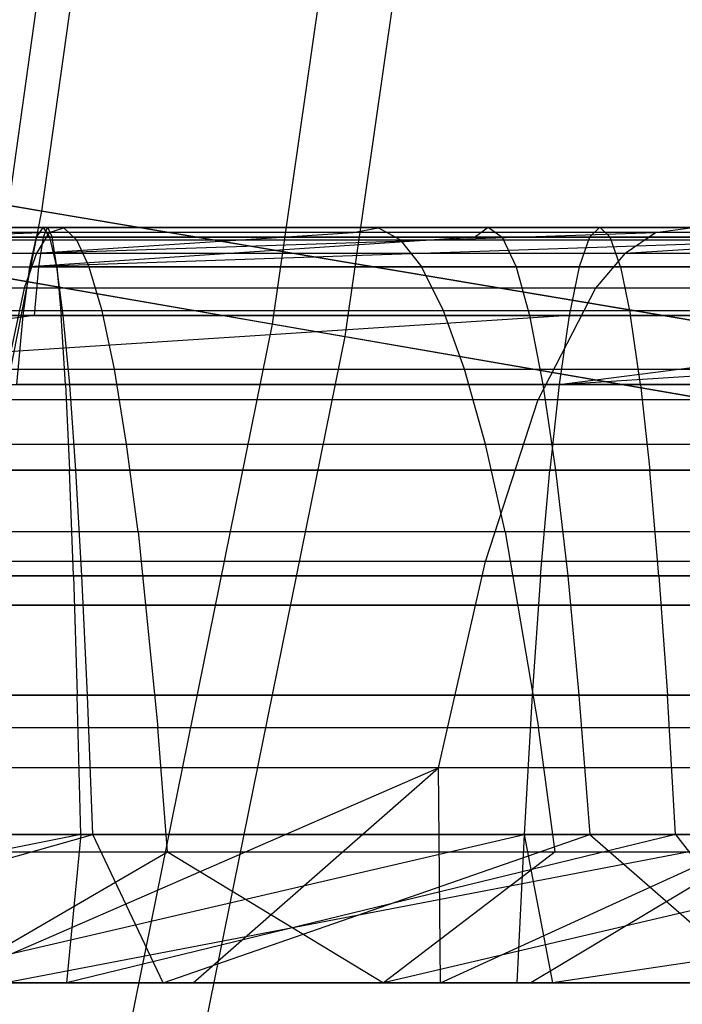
# Model space of a CAD drawing. Extents: x 0.1 to 12.1, y -6 to 6.
# Tile 281 of 334: x 10.186 to 10.362, y -0.906 to -0.645. Entities that reach past the tile are written whole.
import ezdxf

# ---------------------------------------------------------------- set-up
doc = ezdxf.new("R2010")
doc.units = 0
doc.header["$LTSCALE"] = 2.54
doc.layers.get('0').update_dxf_attribs({"linetype": 'CONTINUOUS'})

# ---------------------------------------------------------------- blocks, each defined once
blk = doc.blocks.new('DROPS_COLOR_B-11195_STL')
at = {"color": 0}
for p, q in [((10.28781, -0.4851, 3.92055), (10.25322, -0.72567, 3.92055)), ((10.28781, -0.4851, 3.92055), (10.25322, -0.72567, 3.92055)), ((10.30714, -0.48731, 11.44259), (10.2724, -0.72898, 11.44259)), ((10.30714, -0.48731, 11.44259), (10.2724, -0.72898, 11.44259)), ((10.25322, -0.72567, 3.92055), (10.04093, -0.68893, 3.67561)), ((10.25322, -0.72567, 3.92055), (10.04093, -0.68893, 3.67561)), ((10.06136, -0.69246, 11.68863), (10.2724, -0.72898, 11.44259)), ((10.06136, -0.69246, 11.68863), (10.2724, -0.72898, 11.44259)), ((10.04777, -0.70001, 57.78936), (10.19384, -0.70001, 57.7882)), ((10.04777, -0.70001, 57.78936), (10.19384, -0.70001, 57.7882)), ((10.074, -0.70001, 55.98945), (10.19264, -0.70001, 55.98771)), ((10.074, -0.70001, 55.98945), (10.19264, -0.70001, 55.98771)), ((10.19808, -0.70017, 54.19924), (10.11456, -0.70017, 54.20302)), ((10.19808, -0.70017, 54.19924), (10.11456, -0.70017, 54.20302)), ((10.19264, -0.70001, 55.98771), (10.19085, -0.70263, 55.93174)), ((10.19264, -0.70001, 55.98771), (10.19085, -0.70263, 55.93174)), ((10.19384, -0.70001, 57.7882), (10.19264, -0.70263, 57.73223)), ((10.19384, -0.70001, 57.7882), (10.19264, -0.70263, 57.73223)), ((10.19444, -0.70263, 56.04366), (10.19264, -0.70001, 55.98771)), ((10.19264, -0.70001, 55.98771), (10.31034, -0.70001, 55.98196)), ((10.19264, -0.70001, 55.98771), (10.31034, -0.70001, 55.98196)), ((10.19444, -0.70263, 56.04366), (10.19264, -0.70001, 55.98771)), ((10.19384, -0.70001, 57.7882), (10.19504, -0.70263, 57.84418)), ((10.19384, -0.70001, 57.7882), (10.33982, -0.70001, 57.78303)), ((10.19384, -0.70001, 57.7882), (10.19504, -0.70263, 57.84418)), ((10.19384, -0.70001, 57.7882), (10.33982, -0.70001, 57.78303)), ((10.19424, -0.70147, 54.14354), (10.19808, -0.70017, 54.19924)), ((10.19424, -0.70147, 54.14354), (10.19808, -0.70017, 54.19924)), ((10.28119, -0.70017, 54.19144), (10.19808, -0.70017, 54.19924)), ((10.20148, -0.70338, 54.24871), (10.19808, -0.70017, 54.19924)), ((10.28119, -0.70017, 54.19144), (10.19808, -0.70017, 54.19924)), ((10.20148, -0.70338, 54.24871), (10.19808, -0.70017, 54.19924)), ((10.27465, -0.70147, 54.13599), (10.28119, -0.70017, 54.19144)), ((10.27465, -0.70147, 54.13599), (10.28119, -0.70017, 54.19144)), ((10.36384, -0.70017, 54.17964), (10.28119, -0.70017, 54.19144)), ((10.28701, -0.70338, 54.24069), (10.28119, -0.70017, 54.19144)), ((10.36384, -0.70017, 54.17964), (10.28119, -0.70017, 54.19144)), ((10.28701, -0.70338, 54.24069), (10.28119, -0.70017, 54.19144)), ((10.30666, -0.70263, 55.92609), (10.31034, -0.70001, 55.98196)), ((10.30666, -0.70263, 55.92609), (10.31034, -0.70001, 55.98196)), ((10.31034, -0.70001, 55.98196), (10.31402, -0.70263, 56.03782)), ((10.31034, -0.70001, 55.98196), (10.31402, -0.70263, 56.03782)), ((10.31034, -0.70001, 55.98196), (10.42776, -0.70001, 55.9722)), ((10.31034, -0.70001, 55.98196), (10.42776, -0.70001, 55.9722)), ((10.33982, -0.70001, 57.78303), (10.33708, -0.70263, 57.72711)), ((10.33982, -0.70001, 57.78303), (10.33708, -0.70263, 57.72711)), ((10.33982, -0.70001, 57.78303), (10.34256, -0.70263, 57.83895)), ((10.33982, -0.70001, 57.78303), (10.48557, -0.70001, 57.77384)), ((10.33982, -0.70001, 57.78303), (10.34256, -0.70263, 57.83895)), ((10.33982, -0.70001, 57.78303), (10.48557, -0.70001, 57.77384)), ((10.3546, -0.70147, 54.12457), (10.36384, -0.70017, 54.17964)), ((10.3546, -0.70147, 54.12457), (10.36384, -0.70017, 54.17964)), ((10.19424, -0.70147, 54.14354), (10.03397, -0.70687, 54.09833)), ((10.19424, -0.70147, 54.14354), (10.03397, -0.70687, 54.09833)), ((10.19504, -0.70263, 57.84418), (10.04743, -0.70263, 57.84535)), ((10.19504, -0.70263, 57.84418), (10.04743, -0.70263, 57.84535)), ((10.19264, -0.70263, 57.73223), (10.04812, -0.70263, 57.73337)), ((10.19264, -0.70263, 57.73223), (10.04812, -0.70263, 57.73337)), ((10.0739, -0.70263, 56.04544), (10.19444, -0.70263, 56.04366)), ((10.0739, -0.70263, 56.04544), (10.19444, -0.70263, 56.04366)), ((10.0741, -0.70263, 55.93347), (10.19085, -0.70263, 55.93174)), ((10.0741, -0.70263, 55.93347), (10.19085, -0.70263, 55.93174)), ((10.19424, -0.70147, 54.14354), (10.11345, -0.70147, 54.1472)), ((10.19424, -0.70147, 54.14354), (10.11345, -0.70147, 54.1472)), ((10.11555, -0.70338, 54.2526), (10.20148, -0.70338, 54.24871)), ((10.11555, -0.70338, 54.2526), (10.20148, -0.70338, 54.24871)), ((10.42221, -0.70263, 55.91649), (10.18906, -0.7105, 55.87603)), ((10.42221, -0.70263, 55.91649), (10.18906, -0.7105, 55.87603)), ((10.30666, -0.70263, 55.92609), (10.18906, -0.7105, 55.87603)), ((10.30666, -0.70263, 55.92609), (10.18906, -0.7105, 55.87603)), ((10.19085, -0.70263, 55.93174), (10.18906, -0.7105, 55.87603)), ((10.19085, -0.70263, 55.93174), (10.18906, -0.7105, 55.87603)), ((10.30666, -0.70263, 55.92609), (10.19085, -0.70263, 55.93174)), ((10.30666, -0.70263, 55.92609), (10.19085, -0.70263, 55.93174)), ((10.19424, -0.70147, 54.14354), (10.1909, -0.70687, 54.09507)), ((10.1909, -0.70687, 54.09507), (10.27465, -0.70147, 54.13599)), ((10.19424, -0.70147, 54.14354), (10.1909, -0.70687, 54.09507)), ((10.1909, -0.70687, 54.09507), (10.27465, -0.70147, 54.13599)), ((10.1909, -0.70687, 54.09507), (10.3546, -0.70147, 54.12457)), ((10.1909, -0.70687, 54.09507), (10.3546, -0.70147, 54.12457)), ((10.19264, -0.70263, 57.73223), (10.19145, -0.7105, 57.6765)), ((10.19264, -0.70263, 57.73223), (10.19145, -0.7105, 57.6765)), ((10.33708, -0.70263, 57.72711), (10.19264, -0.70263, 57.73223)), ((10.33708, -0.70263, 57.72711), (10.19264, -0.70263, 57.73223)), ((10.27465, -0.70147, 54.13599), (10.19424, -0.70147, 54.14354)), ((10.27465, -0.70147, 54.13599), (10.19424, -0.70147, 54.14354)), ((10.19623, -0.7105, 56.09938), (10.19444, -0.70263, 56.04366)), ((10.19444, -0.70263, 56.04366), (10.31402, -0.70263, 56.03782)), ((10.19444, -0.70263, 56.04366), (10.31402, -0.70263, 56.03782)), ((10.19623, -0.7105, 56.09938), (10.19444, -0.70263, 56.04366)), ((10.34256, -0.70263, 57.83895), (10.19504, -0.70263, 57.84418)), ((10.19623, -0.7105, 57.89991), (10.19504, -0.70263, 57.84418)), ((10.34256, -0.70263, 57.83895), (10.19504, -0.70263, 57.84418)), ((10.19623, -0.7105, 57.89991), (10.19504, -0.70263, 57.84418)), ((10.20148, -0.70338, 54.24871), (10.20485, -0.71065, 54.29753)), ((10.20148, -0.70338, 54.24871), (10.28701, -0.70338, 54.24069)), ((10.20148, -0.70338, 54.24871), (10.20485, -0.71065, 54.29753)), ((10.20148, -0.70338, 54.24871), (10.28701, -0.70338, 54.24069)), ((10.3546, -0.70147, 54.12457), (10.27465, -0.70147, 54.13599)), ((10.3546, -0.70147, 54.12457), (10.27465, -0.70147, 54.13599)), ((10.28701, -0.70338, 54.24069), (10.29274, -0.71065, 54.28928)), ((10.28701, -0.70338, 54.24069), (10.37204, -0.70338, 54.22854)), ((10.28701, -0.70338, 54.24069), (10.29274, -0.71065, 54.28928)), ((10.28701, -0.70338, 54.24069), (10.37204, -0.70338, 54.22854)), ((10.30666, -0.70263, 55.92609), (10.42221, -0.70263, 55.91649)), ((10.30666, -0.70263, 55.92609), (10.42221, -0.70263, 55.91649)), ((10.31402, -0.70263, 56.03782), (10.31768, -0.7105, 56.09344)), ((10.31402, -0.70263, 56.03782), (10.31768, -0.7105, 56.09344)), ((10.31402, -0.70263, 56.03782), (10.43332, -0.70263, 56.02792)), ((10.31402, -0.70263, 56.03782), (10.43332, -0.70263, 56.02792)), ((10.33708, -0.70263, 57.72711), (10.33435, -0.7105, 57.67143)), ((10.33708, -0.70263, 57.72711), (10.33435, -0.7105, 57.67143)), ((10.48129, -0.70263, 57.71802), (10.33708, -0.70263, 57.72711)), ((10.48129, -0.70263, 57.71802), (10.33708, -0.70263, 57.72711)), ((10.48985, -0.70263, 57.82967), (10.34256, -0.70263, 57.83895)), ((10.34529, -0.7105, 57.89462), (10.34256, -0.70263, 57.83895)), ((10.48985, -0.70263, 57.82967), (10.34256, -0.70263, 57.83895)), ((10.34529, -0.7105, 57.89462), (10.34256, -0.70263, 57.83895)), ((10.34656, -0.70687, 54.07665), (10.3546, -0.70147, 54.12457)), ((10.34656, -0.70687, 54.07665), (10.3546, -0.70147, 54.12457)), ((10.34656, -0.70687, 54.07665), (10.43388, -0.70147, 54.10932)), ((10.34656, -0.70687, 54.07665), (10.43388, -0.70147, 54.10932)), ((10.43388, -0.70147, 54.10932), (10.3546, -0.70147, 54.12457)), ((10.43388, -0.70147, 54.10932), (10.3546, -0.70147, 54.12457)), ((10.03397, -0.70687, 54.09833), (10.1909, -0.70687, 54.09507)), ((10.03397, -0.70687, 54.09833), (10.1909, -0.70687, 54.09507)), ((10.1909, -0.70687, 54.09507), (10.18762, -0.71613, 54.04748)), ((10.1909, -0.70687, 54.09507), (10.18762, -0.71613, 54.04748)), ((10.1909, -0.70687, 54.09507), (10.34656, -0.70687, 54.07665)), ((10.1909, -0.70687, 54.09507), (10.34656, -0.70687, 54.07665)), ((10.34656, -0.70687, 54.07665), (10.33867, -0.71613, 54.02961)), ((10.34656, -0.70687, 54.07665), (10.33867, -0.71613, 54.02961)), ((10.34656, -0.70687, 54.07665), (10.49966, -0.70687, 54.04333)), ((10.34656, -0.70687, 54.07665), (10.49966, -0.70687, 54.04333)), ((10.04709, -0.7105, 57.90109), (10.19623, -0.7105, 57.89991)), ((10.04709, -0.7105, 57.90109), (10.19623, -0.7105, 57.89991)), ((10.04846, -0.7105, 57.67763), (10.19145, -0.7105, 57.6765)), ((10.04846, -0.7105, 57.67763), (10.19145, -0.7105, 57.6765)), ((10.0738, -0.7105, 56.10118), (10.19623, -0.7105, 56.09938)), ((10.0738, -0.7105, 56.10118), (10.19623, -0.7105, 56.09938)), ((10.0742, -0.7105, 55.87772), (10.18906, -0.7105, 55.87603)), ((10.0742, -0.7105, 55.87772), (10.18906, -0.7105, 55.87603)), ((10.20485, -0.71065, 54.29753), (10.11653, -0.71065, 54.30153)), ((10.20485, -0.71065, 54.29753), (10.11653, -0.71065, 54.30153)), ((10.18906, -0.7105, 55.87603), (10.18732, -0.72343, 55.82177)), ((10.18906, -0.7105, 55.87603), (10.18732, -0.72343, 55.82177)), ((10.41667, -0.7105, 55.86103), (10.18906, -0.7105, 55.87603)), ((10.41667, -0.7105, 55.86103), (10.18906, -0.7105, 55.87603)), ((10.19145, -0.7105, 57.6765), (10.19028, -0.72343, 57.62222)), ((10.19145, -0.7105, 57.6765), (10.19028, -0.72343, 57.62222)), ((10.19145, -0.7105, 57.6765), (10.33435, -0.7105, 57.67143)), ((10.19145, -0.7105, 57.6765), (10.33435, -0.7105, 57.67143)), ((10.19623, -0.7105, 57.89991), (10.1974, -0.72343, 57.95418)), ((10.19623, -0.7105, 57.89991), (10.34529, -0.7105, 57.89462)), ((10.19623, -0.7105, 57.89991), (10.1974, -0.72343, 57.95418)), ((10.19623, -0.7105, 57.89991), (10.34529, -0.7105, 57.89462)), ((10.19797, -0.72343, 56.15364), (10.19623, -0.7105, 56.09938)), ((10.19623, -0.7105, 56.09938), (10.31768, -0.7105, 56.09344)), ((10.19623, -0.7105, 56.09938), (10.31768, -0.7105, 56.09344)), ((10.19797, -0.72343, 56.15364), (10.19623, -0.7105, 56.09938)), ((10.29274, -0.71065, 54.28928), (10.20485, -0.71065, 54.29753)), ((10.20822, -0.72218, 54.34649), (10.20485, -0.71065, 54.29753)), ((10.29274, -0.71065, 54.28928), (10.20485, -0.71065, 54.29753)), ((10.20822, -0.72218, 54.34649), (10.20485, -0.71065, 54.29753)), ((10.38014, -0.71065, 54.2768), (10.29274, -0.71065, 54.28928)), ((10.29849, -0.72218, 54.33802), (10.29274, -0.71065, 54.28928)), ((10.38014, -0.71065, 54.2768), (10.29274, -0.71065, 54.28928)), ((10.29849, -0.72218, 54.33802), (10.29274, -0.71065, 54.28928)), ((10.31768, -0.7105, 56.09344), (10.32125, -0.72343, 56.14761)), ((10.31768, -0.7105, 56.09344), (10.32125, -0.72343, 56.14761)), ((10.31768, -0.7105, 56.09344), (10.43886, -0.7105, 56.08339)), ((10.31768, -0.7105, 56.09344), (10.43886, -0.7105, 56.08339)), ((10.33435, -0.7105, 57.67143), (10.33169, -0.72343, 57.61721)), ((10.33435, -0.7105, 57.67143), (10.33169, -0.72343, 57.61721)), ((10.33435, -0.7105, 57.67143), (10.47703, -0.7105, 57.66244)), ((10.33435, -0.7105, 57.67143), (10.47703, -0.7105, 57.66244)), ((10.34529, -0.7105, 57.89462), (10.34795, -0.72343, 57.94884)), ((10.34529, -0.7105, 57.89462), (10.49412, -0.7105, 57.88525)), ((10.34529, -0.7105, 57.89462), (10.34795, -0.72343, 57.94884)), ((10.34529, -0.7105, 57.89462), (10.49412, -0.7105, 57.88525)), ((10.18762, -0.71613, 54.04748), (10.03535, -0.71613, 54.05065)), ((10.18762, -0.71613, 54.04748), (10.03535, -0.71613, 54.05065)), ((10.18762, -0.71613, 54.04748), (10.18135, -0.74563, 53.95638)), ((10.18762, -0.71613, 54.04748), (10.18135, -0.74563, 53.95638)), ((10.33867, -0.71613, 54.02961), (10.18762, -0.71613, 54.04748)), ((10.33867, -0.71613, 54.02961), (10.18762, -0.71613, 54.04748)), ((10.33867, -0.71613, 54.02961), (10.32356, -0.74563, 53.93956)), ((10.33867, -0.71613, 54.02961), (10.32356, -0.74563, 53.93956)), ((10.48723, -0.71613, 53.99728), (10.33867, -0.71613, 54.02961)), ((10.48723, -0.71613, 53.99728), (10.33867, -0.71613, 54.02961)), ((10.1974, -0.72343, 57.95418), (10.04675, -0.72343, 57.95538)), ((10.1974, -0.72343, 57.95418), (10.04675, -0.72343, 57.95538)), ((10.19028, -0.72343, 57.62222), (10.04879, -0.72343, 57.62335)), ((10.19028, -0.72343, 57.62222), (10.04879, -0.72343, 57.62335)), ((10.33169, -0.72343, 57.61721), (10.04912, -0.74162, 57.56981)), ((10.19028, -0.72343, 57.62222), (10.04912, -0.74162, 57.56981)), ((10.33169, -0.72343, 57.61721), (10.04912, -0.74162, 57.56981)), ((10.19028, -0.72343, 57.62222), (10.04912, -0.74162, 57.56981)), ((10.0737, -0.72343, 56.15547), (10.19797, -0.72343, 56.15364)), ((10.0737, -0.72343, 56.15547), (10.19797, -0.72343, 56.15364)), ((10.0743, -0.72343, 55.82344), (10.18732, -0.72343, 55.82177)), ((10.0743, -0.72343, 55.82344), (10.18732, -0.72343, 55.82177)), ((10.20822, -0.72218, 54.34649), (10.11751, -0.72218, 54.35059)), ((10.20822, -0.72218, 54.34649), (10.11751, -0.72218, 54.35059)), ((10.18732, -0.72343, 55.82177), (10.1856, -0.74162, 55.76826)), ((10.18732, -0.72343, 55.82177), (10.1856, -0.74162, 55.76826)), ((10.18732, -0.72343, 55.82177), (10.41128, -0.72343, 55.80701)), ((10.18732, -0.72343, 55.82177), (10.41128, -0.72343, 55.80701)), ((10.33169, -0.72343, 57.61721), (10.19028, -0.72343, 57.62222)), ((10.33169, -0.72343, 57.61721), (10.19028, -0.72343, 57.62222)), ((10.34795, -0.72343, 57.94884), (10.1974, -0.72343, 57.95418)), ((10.19854, -0.74162, 58.00771), (10.1974, -0.72343, 57.95418)), ((10.34795, -0.72343, 57.94884), (10.1974, -0.72343, 57.95418)), ((10.19854, -0.74162, 58.00771), (10.1974, -0.72343, 57.95418)), ((10.19969, -0.74162, 56.20715), (10.19797, -0.72343, 56.15364)), ((10.19797, -0.72343, 56.15364), (10.32125, -0.72343, 56.14761)), ((10.19797, -0.72343, 56.15364), (10.32125, -0.72343, 56.14761)), ((10.19969, -0.74162, 56.20715), (10.19797, -0.72343, 56.15364)), ((10.29849, -0.72218, 54.33802), (10.20822, -0.72218, 54.34649)), ((10.21148, -0.73758, 54.39377), (10.20822, -0.72218, 54.34649)), ((10.29849, -0.72218, 54.33802), (10.20822, -0.72218, 54.34649)), ((10.21148, -0.73758, 54.39377), (10.20822, -0.72218, 54.34649)), ((10.38826, -0.72218, 54.3252), (10.29849, -0.72218, 54.33802)), ((10.30405, -0.73758, 54.38508), (10.29849, -0.72218, 54.33802)), ((10.38826, -0.72218, 54.3252), (10.29849, -0.72218, 54.33802)), ((10.30405, -0.73758, 54.38508), (10.29849, -0.72218, 54.33802)), ((10.32125, -0.72343, 56.14761), (10.32477, -0.74162, 56.20104)), ((10.32125, -0.72343, 56.14761), (10.32477, -0.74162, 56.20104)), ((10.32125, -0.72343, 56.14761), (10.44425, -0.72343, 56.1374)), ((10.32125, -0.72343, 56.14761), (10.44425, -0.72343, 56.1374)), ((10.33169, -0.72343, 57.61721), (10.32907, -0.74162, 57.56373)), ((10.32907, -0.74162, 57.56373), (10.47288, -0.72343, 57.60831)), ((10.33169, -0.72343, 57.61721), (10.32907, -0.74162, 57.56373)), ((10.32907, -0.74162, 57.56373), (10.47288, -0.72343, 57.60831)), ((10.32907, -0.74162, 57.56373), (10.61377, -0.72343, 57.59555)), ((10.32907, -0.74162, 57.56373), (10.61377, -0.72343, 57.59555)), ((10.47288, -0.72343, 57.60831), (10.33169, -0.72343, 57.61721)), ((10.47288, -0.72343, 57.60831), (10.33169, -0.72343, 57.61721)), ((10.49827, -0.72343, 57.93937), (10.34795, -0.72343, 57.94884)), ((10.35057, -0.74162, 58.00232), (10.34795, -0.72343, 57.94884)), ((10.49827, -0.72343, 57.93937), (10.34795, -0.72343, 57.94884)), ((10.35057, -0.74162, 58.00232), (10.34795, -0.72343, 57.94884)), ((10.25322, -0.72567, 3.92055), (10.20496, -0.96387, 3.92055)), ((10.25322, -0.72567, 3.92055), (10.20496, -0.96387, 3.92055)), ((10.45185, -0.76004, 4.17702), (10.25322, -0.72567, 3.92055)), ((10.45185, -0.76004, 4.17702), (10.25322, -0.72567, 3.92055)), ((10.2724, -0.72898, 11.44259), (10.22391, -0.96828, 11.44259)), ((10.2724, -0.72898, 11.44259), (10.22391, -0.96828, 11.44259)), ((10.2724, -0.72898, 11.44259), (10.46972, -0.76313, 11.18508)), ((10.2724, -0.72898, 11.44259), (10.46972, -0.76313, 11.18508)), ((10.11846, -0.73758, 54.39798), (10.21148, -0.73758, 54.39377)), ((10.11846, -0.73758, 54.39798), (10.21148, -0.73758, 54.39377)), ((10.21471, -0.7574, 54.44076), (10.21148, -0.73758, 54.39377)), ((10.21148, -0.73758, 54.39377), (10.30405, -0.73758, 54.38508)), ((10.21471, -0.7574, 54.44076), (10.21148, -0.73758, 54.39377)), ((10.21148, -0.73758, 54.39377), (10.30405, -0.73758, 54.38508)), ((10.30957, -0.7574, 54.43185), (10.30405, -0.73758, 54.38508)), ((10.30405, -0.73758, 54.38508), (10.3961, -0.73758, 54.37194)), ((10.30957, -0.7574, 54.43185), (10.30405, -0.73758, 54.38508)), ((10.30405, -0.73758, 54.38508), (10.3961, -0.73758, 54.37194)), ((10.04643, -0.74162, 58.00892), (10.19854, -0.74162, 58.00771)), ((10.04643, -0.74162, 58.00892), (10.19854, -0.74162, 58.00771)), ((10.04912, -0.74162, 57.56981), (10.32907, -0.74162, 57.56373)), ((10.04912, -0.74162, 57.56981), (10.32907, -0.74162, 57.56373)), ((10.07361, -0.74162, 56.20901), (10.19969, -0.74162, 56.20715)), ((10.07361, -0.74162, 56.20901), (10.19969, -0.74162, 56.20715)), ((10.40597, -0.74162, 55.75374), (10.1856, -0.74162, 55.76826)), ((10.40597, -0.74162, 55.75374), (10.1856, -0.74162, 55.76826)), ((10.19854, -0.74162, 58.00771), (10.19963, -0.76432, 58.0584)), ((10.19854, -0.74162, 58.00771), (10.35057, -0.74162, 58.00232)), ((10.19854, -0.74162, 58.00771), (10.19963, -0.76432, 58.0584)), ((10.19854, -0.74162, 58.00771), (10.35057, -0.74162, 58.00232)), ((10.20132, -0.76432, 56.25783), (10.19969, -0.74162, 56.20715)), ((10.19969, -0.74162, 56.20715), (10.32477, -0.74162, 56.20104)), ((10.19969, -0.74162, 56.20715), (10.32477, -0.74162, 56.20104)), ((10.20132, -0.76432, 56.25783), (10.19969, -0.74162, 56.20715)), ((10.32477, -0.74162, 56.20104), (10.3281, -0.76432, 56.25164)), ((10.32477, -0.74162, 56.20104), (10.3281, -0.76432, 56.25164)), ((10.32477, -0.74162, 56.20104), (10.44956, -0.74162, 56.19068)), ((10.32477, -0.74162, 56.20104), (10.44956, -0.74162, 56.19068)), ((10.32907, -0.74162, 57.56373), (10.32659, -0.76432, 57.51309)), ((10.32907, -0.74162, 57.56373), (10.32659, -0.76432, 57.51309)), ((10.32907, -0.74162, 57.56373), (10.6082, -0.74162, 57.5423)), ((10.32907, -0.74162, 57.56373), (10.6082, -0.74162, 57.5423)), ((10.35057, -0.74162, 58.00232), (10.35305, -0.76432, 58.05296)), ((10.35057, -0.74162, 58.00232), (10.50236, -0.74162, 57.99276)), ((10.35057, -0.74162, 58.00232), (10.35305, -0.76432, 58.05296)), ((10.35057, -0.74162, 58.00232), (10.50236, -0.74162, 57.99276)), ((10.18135, -0.74563, 53.95638), (10.32356, -0.74563, 53.93956)), ((10.18135, -0.74563, 53.95638), (10.32356, -0.74563, 53.93956)), ((10.30964, -0.78852, 53.85657), (10.32356, -0.74563, 53.93956)), ((10.30964, -0.78852, 53.85657), (10.32356, -0.74563, 53.93956)), ((10.32356, -0.74563, 53.93956), (10.46344, -0.74563, 53.90911)), ((10.32356, -0.74563, 53.93956), (10.46344, -0.74563, 53.90911)), ((10.1194, -0.7574, 54.44507), (10.21471, -0.7574, 54.44076)), ((10.1194, -0.7574, 54.44507), (10.21471, -0.7574, 54.44076)), ((10.21776, -0.78068, 54.48506), (10.21471, -0.7574, 54.44076)), ((10.21471, -0.7574, 54.44076), (10.30957, -0.7574, 54.43185)), ((10.21776, -0.78068, 54.48506), (10.21471, -0.7574, 54.44076)), ((10.21471, -0.7574, 54.44076), (10.30957, -0.7574, 54.43185)), ((10.31478, -0.78068, 54.47596), (10.30957, -0.7574, 54.43185)), ((10.30957, -0.7574, 54.43185), (10.40389, -0.7574, 54.41838)), ((10.31478, -0.78068, 54.47596), (10.30957, -0.7574, 54.43185)), ((10.30957, -0.7574, 54.43185), (10.40389, -0.7574, 54.41838)), ((10.19963, -0.76432, 58.0584), (10.04611, -0.76432, 58.05962)), ((10.19963, -0.76432, 58.0584), (10.04611, -0.76432, 58.05962)), ((10.32659, -0.76432, 57.51309), (10.04943, -0.76432, 57.5191)), ((10.32659, -0.76432, 57.51309), (10.04943, -0.76432, 57.5191)), ((10.07351, -0.76432, 56.25972), (10.20132, -0.76432, 56.25783)), ((10.07351, -0.76432, 56.25972), (10.20132, -0.76432, 56.25783)), ((10.18397, -0.76432, 55.71758), (10.40094, -0.76432, 55.70328)), ((10.18397, -0.76432, 55.71758), (10.40094, -0.76432, 55.70328)), ((10.35305, -0.76432, 58.05296), (10.19963, -0.76432, 58.0584)), ((10.20069, -0.79228, 58.10784), (10.19963, -0.76432, 58.0584)), ((10.35305, -0.76432, 58.05296), (10.19963, -0.76432, 58.0584)), ((10.20069, -0.79228, 58.10784), (10.19963, -0.76432, 58.0584)), ((10.2029, -0.79228, 56.30725), (10.20132, -0.76432, 56.25783)), ((10.20132, -0.76432, 56.25783), (10.3281, -0.76432, 56.25164)), ((10.20132, -0.76432, 56.25783), (10.3281, -0.76432, 56.25164)), ((10.2029, -0.79228, 56.30725), (10.20132, -0.76432, 56.25783)), ((10.32417, -0.79228, 57.4637), (10.32659, -0.76432, 57.51309)), ((10.32417, -0.79228, 57.4637), (10.32659, -0.76432, 57.51309)), ((10.60294, -0.76432, 57.49187), (10.32659, -0.76432, 57.51309)), ((10.60294, -0.76432, 57.49187), (10.32659, -0.76432, 57.51309)), ((10.3281, -0.76432, 56.25164), (10.33135, -0.79228, 56.30098)), ((10.3281, -0.76432, 56.25164), (10.33135, -0.79228, 56.30098)), ((10.3281, -0.76432, 56.25164), (10.45459, -0.76432, 56.24114)), ((10.3281, -0.76432, 56.25164), (10.45459, -0.76432, 56.24114)), ((10.50624, -0.76432, 58.04331), (10.35305, -0.76432, 58.05296)), ((10.35547, -0.79228, 58.10235), (10.35305, -0.76432, 58.05296)), ((10.50624, -0.76432, 58.04331), (10.35305, -0.76432, 58.05296)), ((10.35547, -0.79228, 58.10235), (10.35305, -0.76432, 58.05296)), ((10.21776, -0.78068, 54.48506), (10.12029, -0.78068, 54.48947)), ((10.21776, -0.78068, 54.48506), (10.12029, -0.78068, 54.48947)), ((10.31478, -0.78068, 54.47596), (10.21776, -0.78068, 54.48506)), ((10.21776, -0.78068, 54.48506), (10.22295, -0.83242, 54.56036)), ((10.21776, -0.78068, 54.48506), (10.22295, -0.83242, 54.56036)), ((10.31478, -0.78068, 54.47596), (10.21776, -0.78068, 54.48506)), ((10.41124, -0.78068, 54.46218), (10.31478, -0.78068, 54.47596)), ((10.31478, -0.78068, 54.47596), (10.32362, -0.83242, 54.5509)), ((10.31478, -0.78068, 54.47596), (10.32362, -0.83242, 54.5509)), ((10.41124, -0.78068, 54.46218), (10.31478, -0.78068, 54.47596)), ((10.30964, -0.78852, 53.85657), (10.17557, -0.78852, 53.87243)), ((10.30964, -0.78852, 53.85657), (10.17557, -0.78852, 53.87243)), ((10.29719, -0.84312, 53.78236), (10.30964, -0.78852, 53.85657)), ((10.29719, -0.84312, 53.78236), (10.30964, -0.78852, 53.85657)), ((10.44151, -0.78852, 53.82787), (10.30964, -0.78852, 53.85657)), ((10.44151, -0.78852, 53.82787), (10.30964, -0.78852, 53.85657)), ((10.04581, -0.79228, 58.10906), (10.20069, -0.79228, 58.10784)), ((10.04581, -0.79228, 58.10906), (10.20069, -0.79228, 58.10784)), ((10.04974, -0.79228, 57.46966), (10.32417, -0.79228, 57.4637)), ((10.04974, -0.79228, 57.46966), (10.32417, -0.79228, 57.4637)), ((10.07343, -0.79228, 56.30916), (10.2029, -0.79228, 56.30725)), ((10.07343, -0.79228, 56.30916), (10.2029, -0.79228, 56.30725)), ((10.39603, -0.79228, 55.65408), (10.18238, -0.79228, 55.66816)), ((10.39603, -0.79228, 55.65408), (10.18238, -0.79228, 55.66816)), ((10.20069, -0.79228, 58.10784), (10.20166, -0.82387, 58.15321)), ((10.20069, -0.79228, 58.10784), (10.35547, -0.79228, 58.10235)), ((10.20069, -0.79228, 58.10784), (10.20166, -0.82387, 58.15321)), ((10.20069, -0.79228, 58.10784), (10.35547, -0.79228, 58.10235)), ((10.20436, -0.82387, 56.35261), (10.2029, -0.79228, 56.30725)), ((10.2029, -0.79228, 56.30725), (10.33135, -0.79228, 56.30098)), ((10.2029, -0.79228, 56.30725), (10.33135, -0.79228, 56.30098)), ((10.20436, -0.82387, 56.35261), (10.2029, -0.79228, 56.30725)), ((10.32417, -0.79228, 57.4637), (10.32194, -0.82387, 57.41838)), ((10.32417, -0.79228, 57.4637), (10.32194, -0.82387, 57.41838)), ((10.32417, -0.79228, 57.4637), (10.5978, -0.79228, 57.44269)), ((10.32417, -0.79228, 57.4637), (10.5978, -0.79228, 57.44269)), ((10.33135, -0.79228, 56.30098), (10.33433, -0.82387, 56.34626)), ((10.33135, -0.79228, 56.30098), (10.33433, -0.82387, 56.34626)), ((10.33135, -0.79228, 56.30098), (10.4595, -0.79228, 56.29034)), ((10.33135, -0.79228, 56.30098), (10.4595, -0.79228, 56.29034)), ((10.35547, -0.79228, 58.10235), (10.3577, -0.82387, 58.14767)), ((10.35547, -0.79228, 58.10235), (10.51002, -0.79228, 58.09261)), ((10.35547, -0.79228, 58.10235), (10.3577, -0.82387, 58.14767)), ((10.35547, -0.79228, 58.10235), (10.51002, -0.79228, 58.09261)), ((10.39013, -0.8, 19.44761), (10.15576, -0.8, 19.07972)), ((10.15576, -0.8, 34.81549), (10.39013, -0.8, 34.44761)), ((10.39013, -0.8, 19.44761), (10.15576, -0.8, 19.07972)), ((10.15576, -0.8, 34.81549), (10.39013, -0.8, 34.44761)), ((10.20166, -0.82387, 58.15321), (10.04553, -0.82387, 58.15445)), ((10.20166, -0.82387, 58.15321), (10.04553, -0.82387, 58.15445)), ((10.32194, -0.82387, 57.41838), (10.05002, -0.82387, 57.42427)), ((10.32194, -0.82387, 57.41838), (10.05002, -0.82387, 57.42427)), ((10.07334, -0.82387, 56.35455), (10.20436, -0.82387, 56.35261)), ((10.07334, -0.82387, 56.35455), (10.20436, -0.82387, 56.35261)), ((10.18093, -0.82387, 55.6228), (10.39152, -0.82387, 55.60892)), ((10.18093, -0.82387, 55.6228), (10.39152, -0.82387, 55.60892)), ((10.3577, -0.82387, 58.14767), (10.20166, -0.82387, 58.15321)), ((10.20259, -0.86072, 58.19679), (10.20166, -0.82387, 58.15321)), ((10.3577, -0.82387, 58.14767), (10.20166, -0.82387, 58.15321)), ((10.20259, -0.86072, 58.19679), (10.20166, -0.82387, 58.15321)), ((10.20576, -0.86072, 56.39619), (10.20436, -0.82387, 56.35261)), ((10.20436, -0.82387, 56.35261), (10.33433, -0.82387, 56.34626)), ((10.20436, -0.82387, 56.35261), (10.33433, -0.82387, 56.34626)), ((10.20576, -0.86072, 56.39619), (10.20436, -0.82387, 56.35261)), ((10.32194, -0.82387, 57.41838), (10.31981, -0.86072, 57.37484)), ((10.32194, -0.82387, 57.41838), (10.31981, -0.86072, 57.37484)), ((10.59308, -0.82387, 57.39756), (10.32194, -0.82387, 57.41838)), ((10.59308, -0.82387, 57.39756), (10.32194, -0.82387, 57.41838)), ((10.33433, -0.82387, 56.34626), (10.3372, -0.86072, 56.38976)), ((10.33433, -0.82387, 56.34626), (10.3372, -0.86072, 56.38976)), ((10.33433, -0.82387, 56.34626), (10.46401, -0.82387, 56.3355)), ((10.33433, -0.82387, 56.34626), (10.46401, -0.82387, 56.3355)), ((10.51349, -0.82387, 58.13786), (10.3577, -0.82387, 58.14767)), ((10.35983, -0.86072, 58.19122), (10.3577, -0.82387, 58.14767)), ((10.51349, -0.82387, 58.13786), (10.3577, -0.82387, 58.14767)), ((10.35983, -0.86072, 58.19122), (10.3577, -0.82387, 58.14767)), ((10.12179, -0.83242, 54.56493), (10.22295, -0.83242, 54.56036)), ((10.12179, -0.83242, 54.56493), (10.22295, -0.83242, 54.56036)), ((10.22553, -0.86531, 54.59785), (10.22295, -0.83242, 54.56036)), ((10.22295, -0.83242, 54.56036), (10.32362, -0.83242, 54.5509)), ((10.22553, -0.86531, 54.59785), (10.22295, -0.83242, 54.56036)), ((10.22295, -0.83242, 54.56036), (10.32362, -0.83242, 54.5509)), ((10.32803, -0.86531, 54.58823), (10.32362, -0.83242, 54.5509)), ((10.32362, -0.83242, 54.5509), (10.42372, -0.83242, 54.53661)), ((10.32803, -0.86531, 54.58823), (10.32362, -0.83242, 54.5509)), ((10.32362, -0.83242, 54.5509), (10.42372, -0.83242, 54.53661)), ((10.16639, -0.90001, 53.7392), (10.29719, -0.84312, 53.78236)), ((10.16639, -0.90001, 53.7392), (10.29719, -0.84312, 53.78236)), ((10.29719, -0.84312, 53.78236), (10.1704, -0.84312, 53.79736)), ((10.29719, -0.84312, 53.78236), (10.1704, -0.84312, 53.79736)), ((10.23228, -0.90001, 53.73288), (10.29719, -0.84312, 53.78236)), ((10.23228, -0.90001, 53.73288), (10.29719, -0.84312, 53.78236)), ((10.29775, -0.90001, 53.72312), (10.29719, -0.84312, 53.78236)), ((10.29775, -0.90001, 53.72312), (10.29719, -0.84312, 53.78236)), ((10.42191, -0.84312, 53.75522), (10.29719, -0.84312, 53.78236)), ((10.42191, -0.84312, 53.75522), (10.29719, -0.84312, 53.78236)), ((10.29775, -0.90001, 53.72312), (10.42191, -0.84312, 53.75522)), ((10.29775, -0.90001, 53.72312), (10.42191, -0.84312, 53.75522)), ((10.20259, -0.86072, 58.19679), (10.00779, -0.90001, 58.23622)), ((10.20259, -0.86072, 58.19679), (10.00779, -0.90001, 58.23622)), ((10.04526, -0.86072, 58.19804), (10.20259, -0.86072, 58.19679)), ((10.04526, -0.86072, 58.19804), (10.20259, -0.86072, 58.19679)), ((10.31981, -0.86072, 57.37484), (10.05028, -0.86072, 57.38068)), ((10.31981, -0.86072, 57.37484), (10.05028, -0.86072, 57.38068)), ((10.06626, -0.90001, 56.43664), (10.20576, -0.86072, 56.39619)), ((10.06626, -0.90001, 56.43664), (10.20576, -0.86072, 56.39619)), ((10.07327, -0.86072, 56.39814), (10.20576, -0.86072, 56.39619)), ((10.07327, -0.86072, 56.39814), (10.20576, -0.86072, 56.39619)), ((10.15058, -0.90001, 57.34172), (10.31981, -0.86072, 57.37484)), ((10.15058, -0.90001, 57.34172), (10.31981, -0.86072, 57.37484)), ((10.38719, -0.86072, 55.56554), (10.17953, -0.86072, 55.57923)), ((10.38719, -0.86072, 55.56554), (10.17953, -0.86072, 55.57923)), ((10.38719, -0.86072, 55.56554), (10.18278, -0.90001, 55.54058)), ((10.38719, -0.86072, 55.56554), (10.18278, -0.90001, 55.54058)), ((10.20259, -0.86072, 58.19679), (10.19884, -0.90001, 58.2354)), ((10.20259, -0.86072, 58.19679), (10.19884, -0.90001, 58.2354)), ((10.35983, -0.86072, 58.19122), (10.19884, -0.90001, 58.2354)), ((10.35983, -0.86072, 58.19122), (10.19884, -0.90001, 58.2354)), ((10.20259, -0.86072, 58.19679), (10.35983, -0.86072, 58.19122)), ((10.20259, -0.86072, 58.19679), (10.35983, -0.86072, 58.19122)), ((10.22443, -0.90001, 56.43409), (10.20576, -0.86072, 56.39619)), ((10.20576, -0.86072, 56.39619), (10.3372, -0.86072, 56.38976)), ((10.20576, -0.86072, 56.39619), (10.3372, -0.86072, 56.38976)), ((10.22443, -0.90001, 56.43409), (10.20576, -0.86072, 56.39619)), ((10.22443, -0.90001, 56.43409), (10.3372, -0.86072, 56.38976)), ((10.22443, -0.90001, 56.43409), (10.3372, -0.86072, 56.38976)), ((10.31981, -0.86072, 57.37484), (10.31792, -0.90001, 57.33636)), ((10.31981, -0.86072, 57.37484), (10.31792, -0.90001, 57.33636)), ((10.31981, -0.86072, 57.37484), (10.58855, -0.86072, 57.3542)), ((10.31981, -0.86072, 57.37484), (10.58855, -0.86072, 57.3542)), ((10.31981, -0.86072, 57.37484), (10.32736, -0.90001, 57.33589)), ((10.31981, -0.86072, 57.37484), (10.32736, -0.90001, 57.33589)), ((10.38719, -0.86072, 55.56554), (10.32158, -0.90001, 55.53276)), ((10.38719, -0.86072, 55.56554), (10.32158, -0.90001, 55.53276)), ((10.58855, -0.86072, 57.3542), (10.32736, -0.90001, 57.33589)), ((10.58855, -0.86072, 57.3542), (10.32736, -0.90001, 57.33589)), ((10.3372, -0.86072, 56.38976), (10.38206, -0.90001, 56.42518)), ((10.3372, -0.86072, 56.38976), (10.38206, -0.90001, 56.42518)), ((10.3372, -0.86072, 56.38976), (10.46834, -0.86072, 56.37888)), ((10.3372, -0.86072, 56.38976), (10.46834, -0.86072, 56.37888)), ((10.35983, -0.86072, 58.19122), (10.39029, -0.90001, 58.22821)), ((10.35983, -0.86072, 58.19122), (10.39029, -0.90001, 58.22821)), ((10.35983, -0.86072, 58.19122), (10.51682, -0.86072, 58.18132)), ((10.35983, -0.86072, 58.19122), (10.51682, -0.86072, 58.18132)), ((10.12255, -0.86531, 54.6025), (10.22553, -0.86531, 54.59785)), ((10.12255, -0.86531, 54.6025), (10.22553, -0.86531, 54.59785)), ((10.166, -0.90001, 54.63482), (10.22553, -0.86531, 54.59785)), ((10.166, -0.90001, 54.63482), (10.22553, -0.86531, 54.59785)), ((10.22553, -0.86531, 54.59785), (10.28265, -0.90001, 54.6269)), ((10.22553, -0.86531, 54.59785), (10.32803, -0.86531, 54.58823)), ((10.22553, -0.86531, 54.59785), (10.28265, -0.90001, 54.6269)), ((10.22553, -0.86531, 54.59785), (10.32803, -0.86531, 54.58823)), ((10.32803, -0.86531, 54.58823), (10.28265, -0.90001, 54.6269)), ((10.32803, -0.86531, 54.58823), (10.28265, -0.90001, 54.6269)), ((10.42994, -0.86531, 54.57367), (10.28265, -0.90001, 54.6269)), ((10.42994, -0.86531, 54.57367), (10.28265, -0.90001, 54.6269)), ((10.32803, -0.86531, 54.58823), (10.42994, -0.86531, 54.57367)), ((10.32803, -0.86531, 54.58823), (10.42994, -0.86531, 54.57367)), ((10.00779, -0.90001, 58.23622), (10.19884, -0.90001, 58.2354)), ((10.00779, -0.90001, 58.23622), (10.19884, -0.90001, 58.2354)), ((10.06626, -0.90001, 56.43664), (10.22443, -0.90001, 56.43409)), ((10.06626, -0.90001, 56.43664), (10.22443, -0.90001, 56.43409)), ((10.10688, -0.90001, 52.51365), (10.41597, -0.90001, 52.81721)), ((10.10688, -0.90001, 52.51365), (10.41597, -0.90001, 52.81721)), ((10.10688, -0.90001, 61.37316), (10.41597, -0.90001, 61.0696)), ((10.10688, -0.90001, 61.37316), (10.41597, -0.90001, 61.0696)), ((10.31792, -0.90001, 57.33636), (10.15058, -0.90001, 57.34172)), ((10.31792, -0.90001, 57.33636), (10.15058, -0.90001, 57.34172)), ((10.166, -0.90001, 54.63482), (10.28265, -0.90001, 54.6269)), ((10.166, -0.90001, 54.63482), (10.28265, -0.90001, 54.6269)), ((10.23228, -0.90001, 53.73288), (10.16639, -0.90001, 53.7392)), ((10.23228, -0.90001, 53.73288), (10.16639, -0.90001, 53.7392)), ((10.32158, -0.90001, 55.53276), (10.18278, -0.90001, 55.54058)), ((10.32158, -0.90001, 55.53276), (10.18278, -0.90001, 55.54058)), ((10.19884, -0.90001, 58.2354), (10.39029, -0.90001, 58.22821)), ((10.19884, -0.90001, 58.2354), (10.39029, -0.90001, 58.22821)), ((10.22443, -0.90001, 56.43409), (10.38206, -0.90001, 56.42518)), ((10.22443, -0.90001, 56.43409), (10.38206, -0.90001, 56.42518)), ((10.29775, -0.90001, 53.72312), (10.23228, -0.90001, 53.73288)), ((10.29775, -0.90001, 53.72312), (10.23228, -0.90001, 53.73288)), ((10.28265, -0.90001, 54.6269), (10.39879, -0.90001, 54.61268)), ((10.28265, -0.90001, 54.6269), (10.39879, -0.90001, 54.61268)), ((10.38581, -0.90001, 53.70436), (10.29775, -0.90001, 53.72312)), ((10.38581, -0.90001, 53.70436), (10.29775, -0.90001, 53.72312)), ((10.32736, -0.90001, 57.33589), (10.31792, -0.90001, 57.33636)), ((10.32736, -0.90001, 57.33589), (10.31792, -0.90001, 57.33636)), ((10.38337, -0.90001, 55.5272), (10.32158, -0.90001, 55.53276)), ((10.38337, -0.90001, 55.5272), (10.32158, -0.90001, 55.53276)), ((10.50346, -0.90001, 57.32367), (10.32736, -0.90001, 57.33589)), ((10.50346, -0.90001, 57.32367), (10.32736, -0.90001, 57.33589))]:
    blk.add_line(p, q, dxfattribs=at)
blk = doc.blocks.new('GROUP_1')
at = {"color": 0}
for p, q in [((10.12356, 5.30301, 1.69719), (10.15577, 5.53325, 1.69719)), ((10.12356, 5.30301, 1.69719), (10.15577, 5.53325, 1.69719)), ((10.13229, 5.30154, 10.29419), (10.16458, 5.53226, 10.29419)), ((10.13229, 5.30154, 10.29419), (10.16458, 5.53226, 10.29419)), ((10.13229, 5.30154, 10.29419), (9.89291, 5.34184, 10.51837)), ((10.13229, 5.30154, 10.29419), (9.89291, 5.34184, 10.51837)), ((10.12356, 5.30301, 1.69719), (10.3509, 5.26473, 1.93392)), ((10.12356, 5.30301, 1.69719), (10.3509, 5.26473, 1.93392)), ((10.08724, 5.07296, 10.29419), (10.13229, 5.30154, 10.29419)), ((10.08724, 5.07296, 10.29419), (10.13229, 5.30154, 10.29419)), ((10.35915, 5.26334, 10.05698), (10.13229, 5.30154, 10.29419)), ((10.35915, 5.26334, 10.05698), (10.13229, 5.30154, 10.29419))]:
    blk.add_line(p, q, dxfattribs=at)
blk.add_blockref('DROPS_COLOR_B-11195_STL', (-0.06, 5.99731, -1.7), dxfattribs=at)

msp = doc.modelspace()

# ---------------------------------------------------------------- block references
at = {"color": 0}
msp.add_blockref('GROUP_1', (0.06, -5.99731, 1.7), dxfattribs=at)

doc.saveas('drawing.dxf')
